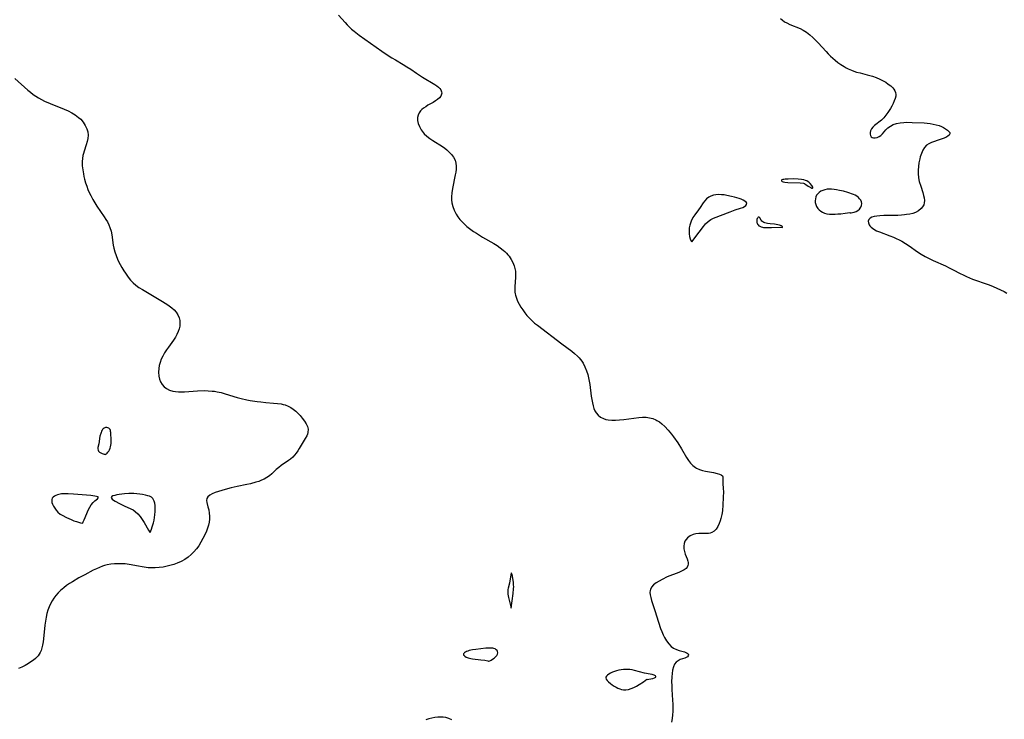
# Model space of a CAD drawing. Header units: inches. Extents: x 1073367 to 1082519, y 1569854 to 1574957.
# Tile 277 of 565: x 1078941 to 1079377, y 1571925 to 1572235. Entities that reach past the tile are written whole.
import ezdxf

# ---------------------------------------------------------------- set-up
doc = ezdxf.new("R2010")
doc.units = ezdxf.units.IN
doc.header["$MEASUREMENT"] = 0
doc.layers.add('CGG_CurvaNivelLidar_v1', color=7, linetype='Continuous', lineweight=30, true_color=0x008008)

msp = doc.modelspace()

# ---------------------------------------------------------------- linework, layer by layer
at = {"layer": 'CGG_CurvaNivelLidar_v1'}
for points in [[(1079081.8784, 1572236.9316, 73), (1079084.8342, 1572233.5897, 73), (1079085.7453, 1572232.6011, 73), (1079086.6896, 1572231.6471, 73), (1079087.7528, 1572230.6799, 73), (1079088.8655, 1572229.7601, 73), (1079091.1556, 1572228.0445, 73), (1079101.1015, 1572220.9958, 73), (1079104.0038, 1572219.0053, 73), (1079105.5587, 1572218.0161, 73), (1079107.1347, 1572217.0623, 73), (1079110.5508, 1572215.0871, 73), (1079112.25, 1572214.0595, 73), (1079113.911, 1572212.982, 73), (1079116.5372, 1572211.1661, 73), (1079119.11, 1572209.4753, 73), (1079124.5544, 1572206.1641, 73), (1079125.5085, 1572205.5206, 73), (1079126.2436, 1572204.9427, 73), (1079126.8595, 1572204.3437, 73), (1079127.2784, 1572203.796, 73), (1079127.6432, 1572202.9326, 73), (1079127.69, 1572202.3784, 73), (1079127.6004, 1572201.82, 73), (1079127.2472, 1572201.033, 73), (1079126.6661, 1572200.2817, 73), (1079125.8688, 1572199.5563, 73), (1079124.9219, 1572198.8766, 73), (1079123.873, 1572198.232, 73), (1079121.5756, 1572196.9378, 73), (1079120.564, 1572196.3231, 73), (1079119.6122, 1572195.6617, 73), (1079118.915, 1572195.0851, 73), (1079118.2968, 1572194.4633, 73), (1079117.6347, 1572193.5745, 73), (1079117.1793, 1572192.6082, 73), (1079116.9515, 1572191.468, 73), (1079116.977, 1572190.2704, 73), (1079117.2629, 1572188.8824, 73), (1079117.7827, 1572187.4948, 73), (1079118.5121, 1572186.1445, 73), (1079119.4431, 1572184.87, 73), (1079119.9041, 1572184.358, 73), (1079121.0665, 1572183.2803, 73), (1079122.3585, 1572182.2848, 73), (1079123.7357, 1572181.3468, 73), (1079127.9615, 1572178.6701, 73), (1079128.9891, 1572177.9413, 73), (1079129.9659, 1572177.178, 73), (1079130.8799, 1572176.3799, 73), (1079132.0116, 1572175.2163, 73), (1079132.9443, 1572173.9703, 73), (1079133.6129, 1572172.6228, 73), (1079133.9412, 1572171.3285, 73), (1079134.0581, 1572169.9567, 73), (1079134.0235, 1572168.66, 73), (1079133.8869, 1572167.3267, 73), (1079133.6931, 1572166.0743, 73), (1079132.4628, 1572160.0692, 73), (1079132.1846, 1572158.1967, 73), (1079132.0433, 1572156.3379, 73), (1079132.0504, 1572155.0457, 73), (1079132.1753, 1572153.7758, 73), (1079132.5688, 1572152.0923, 73), (1079133.1864, 1572150.4625, 73), (1079134.0683, 1572148.7552, 73), (1079134.8454, 1572147.5394, 73), (1079135.7151, 1572146.3713, 73), (1079136.6705, 1572145.2568, 73), (1079137.7097, 1572144.2042, 73), (1079138.8403, 1572143.2127, 73), (1079140.5006, 1572141.9402, 73), (1079141.7555, 1572141.0698, 73), (1079143.0424, 1572140.2288, 73), (1079145.7722, 1572138.5411, 73), (1079150.7238, 1572135.6413, 73), (1079152.1766, 1572134.7503, 73), (1079153.5741, 1572133.8124, 73), (1079154.8927, 1572132.8078, 73), (1079155.6596, 1572132.1408, 73), (1079156.3791, 1572131.4363, 73), (1079156.9994, 1572130.7469, 73), (1079157.572, 1572130.0251, 73), (1079158.4656, 1572128.6769, 73), (1079159.207, 1572127.2553, 73), (1079159.7897, 1572125.7773, 73), (1079160.1234, 1572124.5947, 73), (1079160.3385, 1572123.3908, 73), (1079160.4299, 1572122.0825, 73), (1079160.4072, 1572120.7642, 73), (1079160.0462, 1572116.5376, 73), (1079160.011, 1572115.147, 73), (1079160.0665, 1572114.1766, 73), (1079160.184, 1572113.3595, 73), (1079160.313, 1572112.7708, 73), (1079160.735, 1572111.4262, 73), (1079161.3002, 1572110.1048, 73), (1079161.9782, 1572108.8035, 73), (1079162.7449, 1572107.5205, 73), (1079163.5738, 1572106.2702, 73), (1079164.4671, 1572105.0448, 73), (1079165.4249, 1572103.8535, 73), (1079166.2023, 1572102.9721, 73), (1079167.0189, 1572102.1198, 73), (1079167.906, 1572101.2695, 73), (1079168.8311, 1572100.4529, 73), (1079170.0533, 1572099.46, 73), (1079180.9282, 1572091.2865, 73), (1079185.2489, 1572088.0017, 73), (1079186.5578, 1572086.948, 73), (1079187.7903, 1572085.8406, 73), (1079188.5114, 1572085.0988, 73), (1079189.1787, 1572084.3149, 73), (1079189.7605, 1572083.5203, 73), (1079190.2862, 1572082.6851, 73), (1079191.122, 1572081.0447, 73), (1079191.8099, 1572079.3102, 73), (1079192.3347, 1572077.6517, 73), (1079192.6982, 1572076.2099, 73), (1079192.9985, 1572074.7426, 73), (1079193.2478, 1572073.2585, 73), (1079193.9351, 1572068.0186, 73), (1079194.1525, 1572066.5657, 73), (1079194.414, 1572065.1535, 73), (1079194.743, 1572063.7982, 73), (1079195.1107, 1572062.6637, 73), (1079195.5683, 1572061.6053, 73), (1079196.1355, 1572060.6428, 73), (1079197.0216, 1572059.6002, 73), (1079198.0813, 1572058.7496, 73), (1079199.289, 1572058.1077, 73), (1079200.3275, 1572057.7625, 73), (1079201.4293, 1572057.548, 73), (1079202.9926, 1572057.4358, 73), (1079204.6241, 1572057.4598, 73), (1079206.4811, 1572057.5712, 73), (1079208.3756, 1572057.7548, 73), (1079214.9958, 1572058.6517, 73), (1079216.659, 1572058.7714, 73), (1079218.2896, 1572058.7373, 73), (1079219.7764, 1572058.5164, 73), (1079221.2153, 1572058.1155, 73), (1079222.5918, 1572057.5431, 73), (1079223.0436, 1572057.3087, 73), (1079224.1474, 1572056.6197, 73), (1079225.1967, 1572055.8169, 73), (1079226.5615, 1572054.5741, 73), (1079228.019, 1572053.0077, 73), (1079229.4339, 1572051.2704, 73), (1079230.3954, 1572049.9929, 73), (1079232.2268, 1572047.3518, 73), (1079233.8736, 1572044.726, 73), (1079236.0964, 1572040.9176, 73), (1079236.9715, 1572039.5883, 73), (1079237.9175, 1572038.3653, 73), (1079238.9534, 1572037.2859, 73), (1079240.1022, 1572036.3957, 73), (1079240.6075, 1572036.0988, 73), (1079241.8571, 1572035.5401, 73), (1079243.1788, 1572035.1261, 73), (1079244.5375, 1572034.8115, 73), (1079248.0467, 1572034.1752, 73), (1079249.7282, 1572033.8104, 73), (1079250.7058, 1572033.5342, 73), (1079251.4866, 1572033.2143, 73), (1079252.0072, 1572032.829, 73), (1079252.2452, 1572032.2471, 73), (1079252.1666, 1572030.5709, 73), (1079252.2091, 1572029.5168, 73), (1079252.4154, 1572026.9317, 73), (1079252.4507, 1572025.754, 73), (1079252.4196, 1572023.234, 73), (1079252.269, 1572019.9558, 73), (1079252.0345, 1572017.2975, 73), (1079251.7784, 1572015.5809, 73), (1079251.4088, 1572013.926, 73), (1079251.0464, 1572012.7572, 73), (1079250.614, 1572011.6508, 73), (1079249.9653, 1572010.3409, 73), (1079249.2136, 1572009.1945, 73), (1079248.3513, 1572008.2613, 73), (1079247.3635, 1572007.6044, 73), (1079246.6717, 1572007.3588, 73), (1079245.9334, 1572007.2236, 73), (1079244.9199, 1572007.1666, 73), (1079242.7635, 1572007.2074, 73), (1079241.5389, 1572007.1764, 73), (1079240.3201, 1572007.0458, 73), (1079239.1437, 1572006.7793, 73), (1079237.7772, 1572006.2029, 73), (1079236.6117, 1572005.3625, 73), (1079235.951, 1572004.6166, 73), (1079235.4413, 1572003.7673, 73), (1079235.0966, 1572002.8378, 73), (1079234.9142, 1572001.6514, 73), (1079234.9532, 1572000.4269, 73), (1079235.1941, 1571999.1634, 73), (1079235.5626, 1571998.0438, 73), (1079236.4276, 1571995.9481, 73), (1079236.7654, 1571994.9789, 73), (1079236.898, 1571994.3638, 73), (1079236.9173, 1571993.6776, 73), (1079236.7757, 1571993.0135, 73), (1079236.4572, 1571992.3476, 73), (1079235.9739, 1571991.7447, 73), (1079235.0845, 1571991.058, 73), (1079233.9793, 1571990.4729, 73), (1079233.0481, 1571990.0716, 73), (1079232.0532, 1571989.6897, 73), (1079229.8505, 1571988.9005, 73), (1079228.7303, 1571988.467, 73), (1079227.5868, 1571987.9664, 73), (1079225.3596, 1571986.8606, 73), (1079223.9731, 1571986.1119, 73), (1079222.6881, 1571985.324, 73), (1079221.5678, 1571984.46, 73), (1079220.6706, 1571983.4587, 73), (1079220.4212, 1571983.0554, 73), (1079220.1824, 1571982.5281, 73), (1079220.008, 1571981.8821, 73), (1079219.9306, 1571981.0001, 73), (1079219.997, 1571980.0759, 73), (1079220.2501, 1571978.8588, 73), (1079220.6337, 1571977.5923, 73), (1079222.1403, 1571973.1625, 73), (1079223.7174, 1571967.9526, 73), (1079224.6437, 1571965.1015, 73), (1079225.1577, 1571963.7176, 73), (1079225.73, 1571962.3671, 73), (1079226.3697, 1571961.0813, 73), (1079227.2716, 1571959.6043, 73), (1079228.2842, 1571958.2845, 73), (1079229.3969, 1571957.1601, 73), (1079230.4037, 1571956.4088, 73), (1079231.644, 1571955.7909, 73), (1079232.9196, 1571955.3608, 73), (1079235.2813, 1571954.7056, 73), (1079235.8867, 1571954.4784, 73), (1079236.3909, 1571954.2251, 73), (1079236.8051, 1571953.9083, 73), (1079237.0389, 1571953.4437, 73), (1079236.8741, 1571952.9697, 73), (1079236.5045, 1571952.6268, 73), (1079235.9762, 1571952.312, 73), (1079235.3324, 1571952.0257, 73), (1079233.3763, 1571951.3195, 73), (1079232.4092, 1571950.8517, 73), (1079231.5575, 1571950.1933, 73), (1079230.8705, 1571949.2493, 73), (1079230.3557, 1571948.0719, 73), (1079229.9819, 1571946.7175, 73), (1079229.7263, 1571945.2307, 73), (1079229.5729, 1571943.6467, 73), (1079229.5154, 1571941.4979, 73), (1079229.5567, 1571939.8225, 73), (1079229.6464, 1571938.1158, 73), (1079229.9912, 1571933.3389, 73), (1079230.0778, 1571931.5702, 73), (1079230.1063, 1571929.9591, 73), (1079230.0794, 1571928.3649, 73), (1079229.987, 1571926.7988, 73), (1079229.8148, 1571925.2742, 73), (1079229.512, 1571923.6755, 73)], [(1079277.8104, 1572235.4128, 73.5), (1079278.5469, 1572234.7692, 73.5), (1079279.5969, 1572233.9995, 73.5), (1079280.5479, 1572233.4386, 73.5), (1079281.9673, 1572232.7551, 73.5), (1079286.4387, 1572230.9205, 73.5), (1079287.7968, 1572230.2473, 73.5), (1079289.3261, 1572229.303, 73.5), (1079290.783, 1572228.2107, 73.5), (1079292.1713, 1572226.9968, 73.5), (1079293.358, 1572225.8255, 73.5), (1079294.506, 1572224.5964, 73.5), (1079297.9406, 1572220.7366, 73.5), (1079298.9497, 1572219.6918, 73.5), (1079299.9219, 1572218.7485, 73.5), (1079300.9236, 1572217.837, 73.5), (1079301.9532, 1572216.9594, 73.5), (1079303.2444, 1572215.9404, 73.5), (1079304.5741, 1572214.9824, 73.5), (1079305.9422, 1572214.0943, 73.5), (1079306.8046, 1572213.5886, 73.5), (1079307.6863, 1572213.1216, 73.5), (1079309.1629, 1572212.4617, 73.5), (1079310.2948, 1572212.0494, 73.5), (1079311.45, 1572211.6913, 73.5), (1079313.0227, 1572211.2717, 73.5), (1079316.1984, 1572210.4944, 73.5), (1079318.5788, 1572209.8112, 73.5), (1079320.2058, 1572209.2257, 73.5), (1079321.7731, 1572208.5537, 73.5), (1079323.2635, 1572207.8013, 73.5), (1079324.4036, 1572207.1327, 73.5), (1079325.556, 1572206.3551, 73.5), (1079326.5946, 1572205.5317, 73.5), (1079327.4901, 1572204.6656, 73.5), (1079327.9639, 1572204.0992, 73.5), (1079328.442, 1572203.3615, 73.5), (1079328.7571, 1572202.586, 73.5), (1079328.8817, 1572201.7764, 73.5), (1079328.8355, 1572200.9314, 73.5), (1079328.5954, 1572199.9119, 73.5), (1079328.207, 1572198.8599, 73.5), (1079327.7031, 1572197.7411, 73.5), (1079327.117, 1572196.601, 73.5), (1079326.4621, 1572195.4588, 73.5), (1079325.9391, 1572194.623, 73.5), (1079325.3893, 1572193.8026, 73.5), (1079324.4692, 1572192.5472, 73.5), (1079323.495, 1572191.3863, 73.5), (1079322.4638, 1572190.3638, 73.5), (1079319.4956, 1572188.0558, 73.5), (1079318.7432, 1572187.2859, 73.5), (1079318.1362, 1572186.4607, 73.5), (1079317.707, 1572185.6115, 73.5), (1079317.4976, 1572184.8246, 73.5), (1079317.4942, 1572184.0871, 73.5), (1079317.6711, 1572183.5134, 73.5), (1079317.9992, 1572183.038, 73.5), (1079318.4581, 1572182.6862, 73.5), (1079319.0193, 1572182.4825, 73.5), (1079319.7937, 1572182.4574, 73.5), (1079320.6225, 1572182.6642, 73.5), (1079321.423, 1572183.0641, 73.5), (1079322.2022, 1572183.6234, 73.5), (1079322.9385, 1572184.3042, 73.5), (1079324.4732, 1572186.0579, 73.5), (1079325.3333, 1572186.9146, 73.5), (1079326.4468, 1572187.7284, 73.5), (1079327.7314, 1572188.3946, 73.5), (1079329.1534, 1572188.8896, 73.5), (1079330.7415, 1572189.2044, 73.5), (1079332.4177, 1572189.3609, 73.5), (1079333.5888, 1572189.4023, 73.5), (1079336.0801, 1572189.3677, 73.5), (1079341.4205, 1572189.1073, 73.5), (1079342.7582, 1572189.0019, 73.5), (1079344.0791, 1572188.8496, 73.5), (1079345.4798, 1572188.6359, 73.5), (1079346.8213, 1572188.3571, 73.5), (1079348.0806, 1572187.9884, 73.5), (1079349.1084, 1572187.5723, 73.5), (1079350.0467, 1572187.0934, 73.5), (1079350.8885, 1572186.5801, 73.5), (1079351.7039, 1572185.9893, 73.5), (1079352.3373, 1572185.401, 73.5), (1079352.7349, 1572184.8269, 73.5), (1079352.8305, 1572184.2783, 73.5), (1079352.533, 1572183.717, 73.5), (1079351.8869, 1572183.1928, 73.5), (1079350.9824, 1572182.6988, 73.5), (1079349.8945, 1572182.2287, 73.5), (1079348.5557, 1572181.7301, 73.5), (1079344.6476, 1572180.3866, 73.5), (1079343.4913, 1572179.8763, 73.5), (1079342.4691, 1572179.2084, 73.5), (1079341.5428, 1572178.2152, 73.5), (1079340.7977, 1572176.9933, 73.5), (1079340.1953, 1572175.6023, 73.5), (1079339.7069, 1572174.0905, 73.5), (1079339.4801, 1572173.2167, 73.5), (1079339.1346, 1572171.4263, 73.5), (1079338.9379, 1572169.8421, 73.5), (1079338.8281, 1572168.203, 73.5), (1079338.8259, 1572166.5629, 73.5), (1079338.9569, 1572164.9394, 73.5), (1079339.1235, 1572163.9219, 73.5), (1079339.285, 1572163.2011, 73.5), (1079339.888, 1572161.1318, 73.5), (1079340.8074, 1572158.3321, 73.5), (1079341.1959, 1572156.9855, 73.5), (1079341.4358, 1572155.8801, 73.5), (1079341.5503, 1572154.8158, 73.5), (1079341.4925, 1572153.8001, 73.5), (1079341.2245, 1572152.8441, 73.5), (1079340.7591, 1572151.9585, 73.5), (1079340.1162, 1572151.1586, 73.5), (1079338.975, 1572150.2249, 73.5), (1079337.5901, 1572149.4912, 73.5), (1079336.3498, 1572149.0543, 73.5), (1079335.0151, 1572148.7268, 73.5), (1079333.6097, 1572148.4868, 73.5), (1079332.7882, 1572148.3826, 73.5), (1079331.3183, 1572148.2461, 73.5), (1079329.8238, 1572148.1583, 73.5), (1079328.3191, 1572148.1101, 73.5), (1079323.5607, 1572148.0716, 73.5), (1079321.8583, 1572148.0112, 73.5), (1079320.4788, 1572147.8893, 73.5), (1079319.2344, 1572147.6678, 73.5), (1079318.2376, 1572147.3445, 73.5), (1079317.4414, 1572146.9018, 73.5), (1079316.9001, 1572146.3348, 73.5), (1079316.66, 1572145.6367, 73.5), (1079316.7091, 1572144.8579, 73.5), (1079317.0214, 1572144.0516, 73.5), (1079317.4126, 1572143.4665, 73.5), (1079317.9302, 1572142.9107, 73.5), (1079318.4939, 1572142.4481, 73.5), (1079319.1389, 1572142.0202, 73.5), (1079320.3515, 1572141.3804, 73.5), (1079321.7006, 1572140.8075, 73.5), (1079326.1903, 1572139.1702, 73.5), (1079327.7947, 1572138.5237, 73.5), (1079329.0859, 1572137.9559, 73.5), (1079330.3605, 1572137.3417, 73.5), (1079331.6092, 1572136.6732, 73.5), (1079333.2252, 1572135.6916, 73.5), (1079334.799, 1572134.6377, 73.5), (1079338.5455, 1572132.0306, 73.5), (1079340.1735, 1572130.9791, 73.5), (1079341.8328, 1572129.9856, 73.5), (1079343.8917, 1572128.8878, 73.5), (1079345.3669, 1572128.1896, 73.5), (1079350.8797, 1572125.7434, 73.5), (1079352.5702, 1572124.9405, 73.5), (1079354.2372, 1572124.1095, 73.5), (1079357.3422, 1572122.4863, 73.5), (1079358.7753, 1572121.7815, 73.5), (1079360.2401, 1572121.1129, 73.5), (1079362.9234, 1572119.9757, 73.5), (1079364.1346, 1572119.5017, 73.5), (1079368.4373, 1572118.0034, 73.5), (1079370.2142, 1572117.3604, 73.5), (1079371.9746, 1572116.6694, 73.5), (1079373.6436, 1572115.953, 73.5), (1079375.2866, 1572115.1872, 73.5), (1079376.8995, 1572114.3741, 73.5), (1079378.119, 1572113.7138, 73.5)], [(1078938.5051, 1572208.7544, 72.5), (1078944.2827, 1572203.653, 72.5), (1078945.4225, 1572202.699, 72.5), (1078946.6016, 1572201.7866, 72.5), (1078947.7802, 1572200.9628, 72.5), (1078949.0036, 1572200.198, 72.5), (1078950.3259, 1572199.4659, 72.5), (1078951.6861, 1572198.7901, 72.5), (1078954.1058, 1572197.7151, 72.5), (1078960.416, 1572195.1713, 72.5), (1078962.0942, 1572194.4316, 72.5), (1078963.7082, 1572193.6265, 72.5), (1078965.2288, 1572192.729, 72.5), (1078966.0187, 1572192.1806, 72.5), (1078966.7634, 1572191.5922, 72.5), (1078967.6926, 1572190.7269, 72.5), (1078968.7993, 1572189.4239, 72.5), (1078969.7047, 1572188.0163, 72.5), (1078970.3905, 1572186.5315, 72.5), (1078970.7959, 1572185.1241, 72.5), (1078970.952, 1572183.6864, 72.5), (1078970.8428, 1572182.2751, 72.5), (1078970.5399, 1572180.8484, 72.5), (1078970.1279, 1572179.4343, 72.5), (1078969.1958, 1572176.5611, 72.5), (1078968.924, 1572175.6311, 72.5), (1078968.6916, 1572174.6916, 72.5), (1078968.4624, 1572173.3405, 72.5), (1078968.3708, 1572171.9942, 72.5), (1078968.4069, 1572170.1936, 72.5), (1078968.5834, 1572168.3669, 72.5), (1078968.8772, 1572166.5273, 72.5), (1078969.1212, 1572165.3456, 72.5), (1078969.4067, 1572164.1667, 72.5), (1078969.8646, 1572162.5708, 72.5), (1078970.3471, 1572161.129, 72.5), (1078970.8871, 1572159.7032, 72.5), (1078971.4856, 1572158.2985, 72.5), (1078972.1469, 1572156.9208, 72.5), (1078973.0479, 1572155.2698, 72.5), (1078974.0201, 1572153.657, 72.5), (1078974.9055, 1572152.2721, 72.5), (1078978.1267, 1572147.5119, 72.5), (1078978.8527, 1572146.3873, 72.5), (1078979.5269, 1572145.2526, 72.5), (1078980.1476, 1572144.0529, 72.5), (1078980.6609, 1572142.8198, 72.5), (1078981.134, 1572141.1906, 72.5), (1078981.4557, 1572139.51, 72.5), (1078982.0808, 1572135.0324, 72.5), (1078982.3604, 1572133.625, 72.5), (1078982.8163, 1572131.9692, 72.5), (1078983.3907, 1572130.3343, 72.5), (1078984.0608, 1572128.7204, 72.5), (1078984.4903, 1572127.7871, 72.5), (1078985.1926, 1572126.3825, 72.5), (1078985.9498, 1572125.0029, 72.5), (1078986.7613, 1572123.6543, 72.5), (1078987.5169, 1572122.5042, 72.5), (1078988.8001, 1572120.7406, 72.5), (1078989.8268, 1572119.4976, 72.5), (1078990.9266, 1572118.3303, 72.5), (1078992.1135, 1572117.2586, 72.5), (1078993.522, 1572116.2107, 72.5), (1078995.018, 1572115.2578, 72.5), (1079000.2406, 1572112.2446, 72.5), (1079003.1826, 1572110.4573, 72.5), (1079005.8113, 1572108.8, 72.5), (1079006.9563, 1572108.0252, 72.5), (1079008.0334, 1572107.2134, 72.5), (1079009.0789, 1572106.2849, 72.5), (1079009.9889, 1572105.2832, 72.5), (1079010.794, 1572104.094, 72.5), (1079011.3582, 1572102.8157, 72.5), (1079011.6273, 1572101.619, 72.5), (1079011.6925, 1572100.3797, 72.5), (1079011.5678, 1572099.1196, 72.5), (1079011.2754, 1572097.889, 72.5), (1079010.8465, 1572096.6622, 72.5), (1079010.2998, 1572095.4274, 72.5), (1079009.6437, 1572094.2175, 72.5), (1079008.7882, 1572092.909, 72.5), (1079006.5459, 1572089.8044, 72.5), (1079005.6689, 1572088.5354, 72.5), (1079004.8447, 1572087.2343, 72.5), (1079004.0769, 1572085.8455, 72.5), (1079003.417, 1572084.4216, 72.5), (1079002.8861, 1572082.97, 72.5), (1079002.5416, 1572081.6628, 72.5), (1079002.323, 1572080.352, 72.5), (1079002.2315, 1572078.6348, 72.5), (1079002.3534, 1572076.9707, 72.5), (1079002.6309, 1572075.6162, 72.5), (1079003.1013, 1572074.3629, 72.5), (1079003.8001, 1572073.2371, 72.5), (1079004.7018, 1572072.2599, 72.5), (1079005.7773, 1572071.4483, 72.5), (1079007.1147, 1572070.7766, 72.5), (1079008.5911, 1572070.3217, 72.5), (1079009.777, 1572070.1188, 72.5), (1079011.0087, 1572070.0185, 72.5), (1079012.2749, 1572070.0011, 72.5), (1079013.7051, 1572070.0561, 72.5), (1079019.437, 1572070.4514, 72.5), (1079022.3921, 1572070.5158, 72.5), (1079024.1428, 1572070.4713, 72.5), (1079025.8814, 1572070.3482, 72.5), (1079027.0009, 1572070.2174, 72.5), (1079028.1107, 1572070.0386, 72.5), (1079029.9309, 1572069.6301, 72.5), (1079031.7329, 1572069.1227, 72.5), (1079037.0415, 1572067.499, 72.5), (1079038.7621, 1572067.0376, 72.5), (1079041.2929, 1572066.4725, 72.5), (1079042.8254, 1572066.1781, 72.5), (1079045.9067, 1572065.6816, 72.5), (1079047.4514, 1572065.4853, 72.5), (1079049.7834, 1572065.2609, 72.5), (1079053.1981, 1572065.0221, 72.5), (1079054.8683, 1572064.8647, 72.5), (1079056.4972, 1572064.6226, 72.5), (1079057.4281, 1572064.4218, 72.5), (1079058.3345, 1572064.1692, 72.5), (1079059.6791, 1572063.663, 72.5), (1079060.8385, 1572063.0658, 72.5), (1079061.9107, 1572062.3493, 72.5), (1079062.9698, 1572061.4516, 72.5), (1079063.9476, 1572060.4682, 72.5), (1079064.8757, 1572059.4423, 72.5), (1079065.9047, 1572058.2468, 72.5), (1079066.848, 1572057.0403, 72.5), (1079067.64, 1572055.8123, 72.5), (1079068.1662, 1572054.6673, 72.5), (1079068.4537, 1572053.4076, 72.5), (1079068.3634, 1572052.0243, 72.5), (1079068.1463, 1572051.2534, 72.5), (1079067.8355, 1572050.4841, 72.5), (1079067.2316, 1572049.3081, 72.5), (1079064.5556, 1572044.8636, 72.5), (1079063.9224, 1572043.8549, 72.5), (1079063.2203, 1572042.8267, 72.5), (1079062.4634, 1572041.8553, 72.5), (1079061.6307, 1572040.9656, 72.5), (1079060.7323, 1572040.1931, 72.5), (1079059.7677, 1572039.4894, 72.5), (1079056.5123, 1572037.332, 72.5), (1079055.4304, 1572036.5241, 72.5), (1079054.3749, 1572035.6189, 72.5), (1079052.3329, 1572033.7195, 72.5), (1079051.3053, 1572032.8353, 72.5), (1079050.2096, 1572032.0294, 72.5), (1079049.0678, 1572031.3584, 72.5), (1079047.8484, 1572030.783, 72.5), (1079046.6157, 1572030.3066, 72.5), (1079045.3372, 1572029.8899, 72.5), (1079042.8685, 1572029.2262, 72.5), (1079041.3814, 1572028.8908, 72.5), (1079037.0048, 1572027.9978, 72.5), (1079034.3095, 1572027.4031, 72.5), (1079031.737, 1572026.7555, 72.5), (1079030.2153, 1572026.3267, 72.5), (1079028.7632, 1572025.87, 72.5), (1079027.2478, 1572025.3176, 72.5), (1079025.9647, 1572024.7573, 72.5), (1079024.8736, 1572024.1453, 72.5), (1079024.0385, 1572023.4608, 72.5), (1079023.5401, 1572022.677, 72.5), (1079023.428, 1572021.8923, 72.5), (1079023.5453, 1572021.0134, 72.5), (1079024.1033, 1572018.9761, 72.5), (1079024.4166, 1572017.6672, 72.5), (1079024.6626, 1572016.2698, 72.5), (1079024.801, 1572014.9195, 72.5), (1079024.8018, 1572013.5392, 72.5), (1079024.635, 1572012.2095, 72.5), (1079024.3236, 1572010.8713, 72.5), (1079023.8963, 1572009.5298, 72.5), (1079023.3977, 1572008.2419, 72.5), (1079022.664, 1572006.6115, 72.5), (1079021.8473, 1572004.9965, 72.5), (1079020.9711, 1572003.4038, 72.5), (1079020.0129, 1572001.8099, 72.5), (1079019.0125, 1572000.3844, 72.5), (1079017.8958, 1571999.0501, 72.5), (1079016.6933, 1571997.8614, 72.5), (1079015.3854, 1571996.7844, 72.5), (1079013.8259, 1571995.7247, 72.5), (1079012.1728, 1571994.8008, 72.5), (1079010.4426, 1571994.0135, 72.5), (1079008.911, 1571993.4542, 72.5), (1079007.8072, 1571993.1195, 72.5), (1079006.061, 1571992.6893, 72.5), (1079004.2904, 1571992.3595, 72.5), (1079002.5054, 1571992.1262, 72.5), (1079000.7144, 1571991.9939, 72.5), (1078999.7014, 1571991.9684, 72.5), (1078998.6899, 1571991.9829, 72.5), (1078997.6631, 1571992.0419, 72.5), (1078996.6405, 1571992.1417, 72.5), (1078994.9953, 1571992.375, 72.5), (1078993.3662, 1571992.6684, 72.5), (1078989.1736, 1571993.4936, 72.5), (1078987.35, 1571993.7249, 72.5), (1078985.7794, 1571993.8218, 72.5), (1078984.1978, 1571993.8359, 72.5), (1078982.614, 1571993.7625, 72.5), (1078981.0372, 1571993.592, 72.5), (1078979.4769, 1571993.3084, 72.5), (1078978.2455, 1571992.9867, 72.5), (1078977.4226, 1571992.7193, 72.5), (1078976.0277, 1571992.1811, 72.5), (1078974.6493, 1571991.5675, 72.5), (1078973.2795, 1571990.9029, 72.5), (1078969.5111, 1571988.9611, 72.5), (1078966.8312, 1571987.4985, 72.5), (1078964.0413, 1571985.8417, 72.5), (1078962.7439, 1571985.0016, 72.5), (1078961.4815, 1571984.1225, 72.5), (1078960.265, 1571983.1952, 72.5), (1078958.7957, 1571981.9256, 72.5), (1078957.7333, 1571980.8769, 72.5), (1078956.7433, 1571979.771, 72.5), (1078955.8362, 1571978.6062, 72.5), (1078955.0268, 1571977.3773, 72.5), (1078954.3192, 1571976.062, 72.5), (1078953.7154, 1571974.6874, 72.5), (1078953.2037, 1571973.2654, 72.5), (1078952.7496, 1571971.7023, 72.5), (1078952.3856, 1571970.1059, 72.5), (1078952.0894, 1571968.3911, 72.5), (1078951.8543, 1571966.6615, 72.5), (1078951.2034, 1571960.5829, 72.5), (1078951.013, 1571959.1726, 72.5), (1078950.7716, 1571957.8049, 72.5), (1078950.4649, 1571956.494, 72.5), (1078950.1393, 1571955.4424, 72.5), (1078949.7268, 1571954.456, 72.5), (1078949.2972, 1571953.6913, 72.5), (1078948.7882, 1571952.9878, 72.5), (1078947.7112, 1571951.8849, 72.5), (1078946.7323, 1571951.0759, 72.5), (1078945.6671, 1571950.3056, 72.5), (1078944.5312, 1571949.5749, 72.5), (1078943.1379, 1571948.7814, 72.5), (1078941.652, 1571948.0472, 72.5), (1078940.11, 1571947.3922, 72.5)], [(1079132.2034, 1571924.5884, 73), (1079130.7513, 1571925.2948, 73), (1079129.5365, 1571925.643, 73), (1079128.2579, 1571925.8387, 73), (1079127.1113, 1571925.8981, 73), (1079125.9466, 1571925.864, 73), (1079124.5897, 1571925.716, 73), (1079123.2429, 1571925.4597, 73), (1079121.9242, 1571925.0978, 73), (1079120.6531, 1571924.6266, 73)]]:
    msp.add_polyline3d(points, dxfattribs=at)
for points in [[(1079288.5, 1572162.1786, 73.5), (1079288.93, 1572161.8564, 73.5), (1079289.99, 1572161.1528, 73.5), (1079291.1856, 1572160.459, 73.5), (1079291.6788, 1572160.2429, 73.5), (1079292.0155, 1572160.186, 73.5), (1079292.143, 1572160.3151, 73.5), (1079292.0936, 1572160.5951, 73.5), (1079291.9003, 1572160.9774, 73.5), (1079291.629, 1572161.4064, 73.5), (1079290.9314, 1572162.2965, 73.5), (1079290.5124, 1572162.7175, 73.5), (1079290.0435, 1572163.0964, 73.5), (1079289.5022, 1572163.4262, 73.5), (1079288.913, 1572163.6912, 73.5), (1079288.059, 1572163.9503, 73.5), (1079287.0088, 1572164.136, 73.5), (1079285.5695, 1572164.2562, 73.5), (1079283.371, 1572164.302, 73.5), (1079281.2213, 1572164.2611, 73.5), (1079279.9063, 1572164.179, 73.5), (1079279.3244, 1572164.1104, 73.5), (1079278.8122, 1572164.0092, 73.5), (1079278.4232, 1572163.8604, 73.5), (1079278.2374, 1572163.7204, 73.5), (1079278.1557, 1572163.5665, 73.5), (1079278.1922, 1572163.4127, 73.5), (1079278.3351, 1572163.2734, 73.5), (1079278.4903, 1572163.1908, 73.5), (1079278.9222, 1572163.0493, 73.5), (1079279.7459, 1572162.8996, 73.5), (1079281.0294, 1572162.7907, 73.5), (1079286.4828, 1572162.5221, 73.5), (1079287.8996, 1572162.3716, 73.5), (1079288.3268, 1572162.284, 73.5), (1079288.476, 1572162.2269, 73.5)], [(1079238.5, 1572136.3772, 73.5), (1079241.7137, 1572140.7735, 73.5), (1079243.623, 1572143.3068, 73.5), (1079244.6136, 1572144.4861, 73.5), (1079245.6707, 1572145.5103, 73.5), (1079246.8398, 1572146.3325, 73.5), (1079248.0475, 1572146.9477, 73.5), (1079255.4114, 1572149.7419, 73.5), (1079257.7632, 1572150.5746, 73.5), (1079260.0337, 1572151.3206, 73.5), (1079261.0612, 1572151.7164, 73.5), (1079261.8017, 1572152.1195, 73.5), (1079262.3689, 1572152.5699, 73.5), (1079262.7209, 1572153.046, 73.5), (1079262.8042, 1572153.5275, 73.5), (1079262.5522, 1572154.028, 73.5), (1079262.0039, 1572154.5055, 73.5), (1079261.2274, 1572154.9528, 73.5), (1079260.2764, 1572155.3605, 73.5), (1079259.4858, 1572155.6328, 73.5), (1079257.4072, 1572156.2318, 73.5), (1079256.1215, 1572156.5581, 73.5), (1079253.9343, 1572157.0278, 73.5), (1079252.8303, 1572157.2068, 73.5), (1079251.5885, 1572157.3415, 73.5), (1079250.3654, 1572157.3848, 73.5), (1079249.1752, 1572157.3113, 73.5), (1079248.0308, 1572157.0945, 73.5), (1079246.9551, 1572156.7305, 73.5), (1079245.971, 1572156.2141, 73.5), (1079245.0552, 1572155.5036, 73.5), (1079244.2478, 1572154.658, 73.5), (1079243.5298, 1572153.7187, 73.5), (1079242.1889, 1572151.6179, 73.5), (1079241.4865, 1572150.5942, 73.5), (1079239.7934, 1572148.4625, 73.5), (1079238.9377, 1572147.1633, 73.5), (1079238.1457, 1572145.5586, 73.5), (1079237.5785, 1572143.8202, 73.5), (1079237.3473, 1572142.5784, 73.5), (1079237.254, 1572141.3518, 73.5), (1079237.3039, 1572140.0288, 73.5), (1079237.4862, 1572138.8335, 73.5), (1079237.7582, 1572137.8137, 73.5), (1079238.0576, 1572137.0301, 73.5), (1079238.3223, 1572136.5333, 73.5)], [(1079308.5, 1572149.4485, 73.5), (1079308.6676, 1572149.3564, 73.5), (1079309.1054, 1572149.3259, 73.5), (1079309.7355, 1572149.374, 73.5), (1079310.4805, 1572149.5285, 73.5), (1079311.2629, 1572149.821, 73.5), (1079312.06, 1572150.3147, 73.5), (1079312.7567, 1572150.9746, 73.5), (1079313.3056, 1572151.756, 73.5), (1079313.6617, 1572152.6059, 73.5), (1079313.7807, 1572153.4675, 73.5), (1079313.6526, 1572154.227, 73.5), (1079313.319, 1572154.9112, 73.5), (1079312.849, 1572155.5307, 73.5), (1079312.2875, 1572156.102, 73.5), (1079311.6436, 1572156.6124, 73.5), (1079310.9193, 1572157.055, 73.5), (1079310.1351, 1572157.4383, 73.5), (1079309.3065, 1572157.7761, 73.5), (1079308.4455, 1572158.0785, 73.5), (1079307.5645, 1572158.3518, 73.5), (1079305.7582, 1572158.835, 73.5), (1079303.9225, 1572159.2472, 73.5), (1079302.5441, 1572159.5037, 73.5), (1079301.4833, 1572159.6586, 73.5), (1079300.4323, 1572159.7609, 73.5), (1079299.398, 1572159.7923, 73.5), (1079298.3891, 1572159.7274, 73.5), (1079297.4258, 1572159.5455, 73.5), (1079296.5108, 1572159.2541, 73.5), (1079295.661, 1572158.862, 73.5), (1079294.8999, 1572158.3694, 73.5), (1079294.2594, 1572157.768, 73.5), (1079293.7886, 1572157.086, 73.5), (1079293.4487, 1572156.3229, 73.5), (1079293.2321, 1572155.5069, 73.5), (1079293.1411, 1572154.6628, 73.5), (1079293.1889, 1572153.8137, 73.5), (1079293.4104, 1572152.9187, 73.5), (1079293.7872, 1572152.0617, 73.5), (1079294.299, 1572151.2639, 73.5), (1079294.9382, 1572150.5523, 73.5), (1079295.6368, 1572149.9967, 73.5), (1079296.422, 1572149.5348, 73.5), (1079297.2845, 1572149.1642, 73.5), (1079298.323, 1572148.8961, 73.5), (1079299.4554, 1572148.7496, 73.5), (1079300.6866, 1572148.6947, 73.5), (1079301.9685, 1572148.7133, 73.5), (1079303.2543, 1572148.7877, 73.5), (1079304.4973, 1572148.9011, 73.5), (1079306.4386, 1572149.1422, 73.5)], [(1079278.5, 1572142.8683, 73.5), (1079278.6265, 1572142.921, 73.5), (1079278.6629, 1572143.0669, 73.5), (1079278.5359, 1572143.2629, 73.5), (1079278.1245, 1572143.5329, 73.5), (1079277.8373, 1572143.6592, 73.5), (1079277.2721, 1572143.8424, 73.5), (1079276.6143, 1572143.9951, 73.5), (1079275.9025, 1572144.1175, 73.5), (1079275.1766, 1572144.2116, 73.5), (1079273.2014, 1572144.3834, 73.5), (1079271.9788, 1572144.5388, 73.5), (1079271.3997, 1572144.6543, 73.5), (1079270.8542, 1572144.8077, 73.5), (1079270.3552, 1572145.0116, 73.5), (1079269.9191, 1572145.2821, 73.5), (1079269.5657, 1572145.6204, 73.5), (1079269.2699, 1572146.0051, 73.5), (1079268.5677, 1572147.1076, 73.5), (1079268.3582, 1572147.3418, 73.5), (1079268.1481, 1572147.4394, 73.5), (1079267.9263, 1572147.359, 73.5), (1079267.7095, 1572147.1277, 73.5), (1079267.5114, 1572146.7885, 73.5), (1079267.3488, 1572146.375, 73.5), (1079267.2431, 1572145.9142, 73.5), (1079267.2218, 1572145.4284, 73.5), (1079267.2813, 1572145.0454, 73.5), (1079267.4046, 1572144.669, 73.5), (1079267.5861, 1572144.309, 73.5), (1079267.8236, 1572143.9765, 73.5), (1079268.2245, 1572143.5954, 73.5), (1079268.574, 1572143.3692, 73.5), (1079269.179, 1572143.1114, 73.5), (1079269.7297, 1572142.9668, 73.5), (1079270.3117, 1572142.8702, 73.5), (1079271.5355, 1572142.776, 73.5), (1079273.7697, 1572142.7791, 73.5), (1079277.6559, 1572142.889, 73.5)], [(1078978.5, 1572042.2921, 72.5), (1078978.5925, 1572042.2831, 72.5), (1078978.7866, 1572042.3642, 72.5), (1078979.0798, 1572042.5546, 72.5), (1078979.4232, 1572042.8495, 72.5), (1078979.7815, 1572043.2441, 72.5), (1078980.1362, 1572043.7538, 72.5), (1078980.4534, 1572044.3446, 72.5), (1078980.7223, 1572044.9917, 72.5), (1078980.9345, 1572045.6688, 72.5), (1078981.0825, 1572046.3486, 72.5), (1078981.1658, 1572047.0656, 72.5), (1078981.1562, 1572048.354, 72.5), (1078980.9885, 1572051.9489, 72.5), (1078980.9504, 1572052.4409, 72.5), (1078980.8672, 1572052.8894, 72.5), (1078980.7093, 1572053.2806, 72.5), (1078980.4582, 1572053.5975, 72.5), (1078980.1301, 1572053.8456, 72.5), (1078979.7484, 1572054.0243, 72.5), (1078979.3326, 1572054.1268, 72.5), (1078978.992, 1572054.1472, 72.5), (1078978.6506, 1572054.1108, 72.5), (1078978.3357, 1572054.0212, 72.5), (1078978.0367, 1572053.8767, 72.5), (1078977.7074, 1572053.6298, 72.5), (1078977.4147, 1572053.3147, 72.5), (1078977.1501, 1572052.9278, 72.5), (1078976.9214, 1572052.494, 72.5), (1078976.7237, 1572052.0248, 72.5), (1078976.5541, 1572051.5286, 72.5), (1078976.2422, 1572050.2695, 72.5), (1078975.6722, 1572047.0116, 72.5), (1078975.3277, 1572045.2717, 72.5), (1078975.3136, 1572044.7101, 72.5), (1078975.4144, 1572044.1694, 72.5), (1078975.6562, 1572043.6801, 72.5), (1078976.0684, 1572043.2467, 72.5), (1078976.5886, 1572042.8973, 72.5), (1078977.149, 1572042.6293, 72.5), (1078977.6843, 1572042.4405, 72.5), (1078978.1301, 1572042.3281, 72.5)], [(1078968.5, 1572011.8282, 72.5), (1078968.6266, 1572011.9656, 72.5), (1078968.8608, 1572012.392, 72.5), (1078969.2672, 1572013.2427, 72.5), (1078971.2206, 1572017.8204, 72.5), (1078971.7847, 1572018.9532, 72.5), (1078972.4019, 1572019.9705, 72.5), (1078973.1774, 1572020.935, 72.5), (1078973.9286, 1572021.6416, 72.5), (1078975.1241, 1572022.5805, 72.5), (1078975.4673, 1572022.9463, 72.5), (1078975.5192, 1572023.2452, 72.5), (1078975.2484, 1572023.4582, 72.5), (1078974.7263, 1572023.6269, 72.5), (1078974.0187, 1572023.7648, 72.5), (1078972.2339, 1572023.9865, 72.5), (1078964.4426, 1572024.6598, 72.5), (1078962.1262, 1572024.7851, 72.5), (1078960.9944, 1572024.8023, 72.5), (1078959.8937, 1572024.7711, 72.5), (1078959.2086, 1572024.7166, 72.5), (1078958.5467, 1572024.627, 72.5), (1078957.9884, 1572024.5139, 72.5), (1078957.4558, 1572024.3699, 72.5), (1078956.6917, 1572024.0891, 72.5), (1078956.0228, 1572023.7389, 72.5), (1078955.478, 1572023.3151, 72.5), (1078955.0949, 1572022.809, 72.5), (1078954.9101, 1572022.244, 72.5), (1078954.8822, 1572021.6141, 72.5), (1078954.9856, 1572020.9388, 72.5), (1078955.2014, 1572020.2355, 72.5), (1078955.6242, 1572019.3075, 72.5), (1078956.1783, 1572018.3821, 72.5), (1078956.8407, 1572017.4821, 72.5), (1078957.6219, 1572016.6242, 72.5), (1078958.6625, 1572015.7864, 72.5), (1078959.4557, 1572015.2854, 72.5), (1078961.3522, 1572014.2858, 72.5), (1078962.4148, 1572013.7945, 72.5), (1078963.4848, 1572013.3473, 72.5), (1078964.7082, 1572012.8945, 72.5), (1078965.8497, 1572012.5205, 72.5), (1078967.6693, 1572012.011, 72.5)], [(1078998.5, 1572007.6266, 72.5), (1078999.0716, 1572009.0737, 72.5), (1078999.422, 1572010.1181, 72.5), (1078999.9553, 1572012.0091, 72.5), (1079000.2142, 1572013.1227, 72.5), (1079000.4372, 1572014.2762, 72.5), (1079000.6093, 1572015.4418, 72.5), (1079000.7399, 1572016.9586, 72.5), (1079000.7604, 1572018.3788, 72.5), (1079000.6799, 1572019.633, 72.5), (1079000.5083, 1572020.6569, 72.5), (1079000.2724, 1572021.5308, 72.5), (1079000.0167, 1572022.1811, 72.5), (1078999.6578, 1572022.7371, 72.5), (1078999.0284, 1572023.2759, 72.5), (1078998.2191, 1572023.6956, 72.5), (1078997.492, 1572023.9566, 72.5), (1078996.3645, 1572024.2535, 72.5), (1078995.1484, 1572024.4904, 72.5), (1078993.8721, 1572024.6774, 72.5), (1078992.5571, 1572024.8173, 72.5), (1078991.22, 1572024.907, 72.5), (1078989.8751, 1572024.9369, 72.5), (1078989.0611, 1572024.9212, 72.5), (1078987.0434, 1572024.7903, 72.5), (1078985.8688, 1572024.6612, 72.5), (1078984.749, 1572024.5014, 72.5), (1078983.709, 1572024.3137, 72.5), (1078982.7822, 1572024.0979, 72.5), (1078982.0129, 1572023.8508, 72.5), (1078981.4595, 1572023.5657, 72.5), (1078981.1985, 1572023.2324, 72.5), (1078981.2885, 1572022.8494, 72.5), (1078981.6668, 1572022.4223, 72.5), (1078982.2622, 1572021.9643, 72.5), (1078983.0192, 1572021.4861, 72.5), (1078984.8573, 1572020.5024, 72.5), (1078986.9149, 1572019.5341, 72.5), (1078989.9703, 1572018.1528, 72.5), (1078990.9293, 1572017.6418, 72.5), (1078991.9034, 1572016.9567, 72.5), (1078992.9773, 1572015.95, 72.5), (1078994.0005, 1572014.7537, 72.5), (1078994.9527, 1572013.4457, 72.5), (1078995.8155, 1572012.1042, 72.5), (1078997.7888, 1572008.7026, 72.5), (1078998.3992, 1572007.7324, 72.5)], [(1079158.5, 1571974.1085, 73), (1079159.3378, 1571980.6201, 73), (1079159.5188, 1571982.6249, 73), (1079159.5543, 1571983.7124, 73), (1079159.5357, 1571984.2697, 73), (1079159.4286, 1571985.4881, 73), (1079159.1604, 1571987.4064, 73), (1079158.8534, 1571989.0235, 73), (1079158.6504, 1571989.6825, 73), (1079158.5531, 1571989.7817, 73), (1079158.4565, 1571989.6688, 73), (1079158.2708, 1571988.9548, 73), (1079157.6395, 1571985.2555, 73), (1079157.1303, 1571982.995, 73), (1079157.021, 1571982.3322, 73), (1079156.959, 1571981.6671, 73), (1079156.9562, 1571981.0366, 73), (1079157.0092, 1571980.3674, 73), (1079157.2781, 1571978.7957, 73), (1079157.6701, 1571977.1254, 73)], [(1079148.5, 1571950.5703, 73), (1079148.9894, 1571950.7816, 73), (1079149.5293, 1571951.075, 73), (1079150.1734, 1571951.4727, 73), (1079150.8517, 1571951.9544, 73), (1079151.4962, 1571952.4999, 73), (1079152.0374, 1571953.0882, 73), (1079152.4034, 1571953.698, 73), (1079152.5374, 1571954.3081, 73), (1079152.4468, 1571954.8693, 73), (1079152.1696, 1571955.3388, 73), (1079151.7815, 1571955.7388, 73), (1079151.3033, 1571956.0558, 73), (1079150.822, 1571956.2451, 73), (1079150.2907, 1571956.3672, 73), (1079149.7229, 1571956.4358, 73), (1079148.517, 1571956.4492, 73), (1079147.2717, 1571956.3438, 73), (1079142.8268, 1571955.851, 73), (1079141.2716, 1571955.6422, 73), (1079139.8463, 1571955.3439, 73), (1079139.2109, 1571955.1479, 73), (1079138.6315, 1571954.9112, 73), (1079138.1978, 1571954.6746, 73), (1079137.8285, 1571954.4153, 73), (1079137.5445, 1571954.1524, 73), (1079137.3529, 1571953.8848, 73), (1079137.2794, 1571953.6177, 73), (1079137.349, 1571953.3479, 73), (1079137.5458, 1571953.0867, 73), (1079137.8433, 1571952.8367, 73), (1079138.4457, 1571952.488, 73), (1079139.4005, 1571952.1313, 73), (1079140.5903, 1571951.8582, 73), (1079141.3342, 1571951.7432, 73), (1079145.0255, 1571951.2952, 73), (1079146.7573, 1571951.0421, 73), (1079148.0418, 1571950.7628, 73), (1079148.4032, 1571950.6442, 73)], [(1079218.5, 1571942.6284, 73), (1079218.7811, 1571942.591, 73), (1079219.4338, 1571942.6327, 73), (1079220.299, 1571942.7535, 73), (1079221.2139, 1571942.944, 73), (1079222.0119, 1571943.1931, 73), (1079222.52, 1571943.4886, 73), (1079222.6049, 1571943.7942, 73), (1079222.3281, 1571944.1079, 73), (1079221.7588, 1571944.4067, 73), (1079220.9746, 1571944.667, 73), (1079220.0594, 1571944.8735, 73), (1079217.565, 1571945.3391, 73), (1079213.1348, 1571946.5508, 73), (1079211.995, 1571946.7776, 73), (1079211.0626, 1571946.8904, 73), (1079210.1222, 1571946.9431, 73), (1079209.1788, 1571946.9416, 73), (1079208.2376, 1571946.8885, 73), (1079207.1972, 1571946.7695, 73), (1079206.1745, 1571946.5904, 73), (1079205.1799, 1571946.3517, 73), (1079204.2256, 1571946.0528, 73), (1079203.3234, 1571945.7043, 73), (1079202.4891, 1571945.3168, 73), (1079201.7452, 1571944.8974, 73), (1079201.1222, 1571944.4508, 73), (1079200.6613, 1571943.9789, 73), (1079200.4164, 1571943.4818, 73), (1079200.3956, 1571943.3366, 73), (1079200.3964, 1571943.2077, 73), (1079200.5869, 1571942.6252, 73), (1079201.0219, 1571942.0268, 73), (1079201.6358, 1571941.4205, 73), (1079202.3781, 1571940.8137, 73), (1079203.211, 1571940.2147, 73), (1079204.1059, 1571939.6334, 73), (1079204.8896, 1571939.1695, 73), (1079205.6953, 1571938.7424, 73), (1079206.5189, 1571938.371, 73), (1079207.3582, 1571938.0793, 73), (1079208.2174, 1571937.9, 73), (1079209.2439, 1571937.91, 73), (1079210.3864, 1571938.1244, 73), (1079211.597, 1571938.5068, 73), (1079212.8279, 1571939.0199, 73), (1079214.0328, 1571939.6265, 73), (1079215.1625, 1571940.2826, 73), (1079217.07, 1571941.5544, 73)]]:
    msp.add_polyline3d(points, close=True, dxfattribs=at)

doc.saveas('drawing.dxf')
